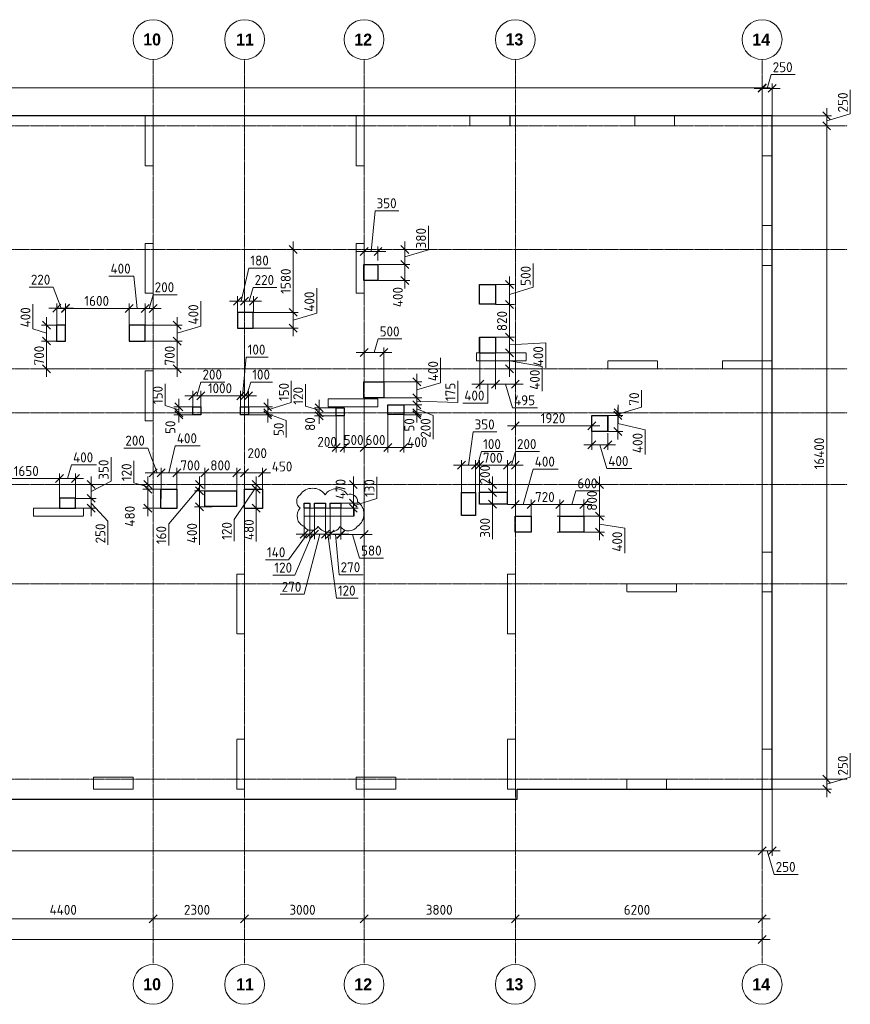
# Model space of a CAD drawing. Header units: millimetres. Extents: x -42044588 to 856694, y -806701 to 941911.
# Tile 1031 of 1056: x -166585 to -145719, y 19748 to 44469. Entities that reach past the tile are written whole.
import ezdxf
from ezdxf.enums import TextEntityAlignment as Align

# ---------------------------------------------------------------- set-up
doc = ezdxf.new("R2010")
doc.units = ezdxf.units.MM
for name, pattern in [('______5', [1100, 800, -100, 100, -100]), ('DASHED', [7, 5, -2, 0]), ('осевая', [50.8, 31.75, -6.35, 6.35, -6.35])]:
    doc.linetypes.add(name, pattern=pattern)
doc.layers.add('0_ANNOT_Dimensions', color=7, linetype='Continuous')
for name, color, linetype, lineweight in [('907Сл Осевые', 1, 'Continuous', 0), ('Оси', 40, '______5', 18), ('Перекрытие ж_бетон', 1, 'Continuous', 30), ('РАЗМЕРЫ', 1, 'Continuous', 9), ('Символы 0.20', 1, 'Continuous', 20), ('СТЕНЫ', 3, 'Continuous', 30)]:
    doc.layers.add(name, color=color, linetype=linetype, lineweight=lineweight)
doc.layers.add('Колонна_ бетон', color=7, linetype='Continuous', lineweight=50, true_color=0xb4b496)
doc.styles.add('GOST-2.304_Type-B', font='GOST_Common.ttf')
doc.styles.add('MtXpl_Century_Gothic_1', font='GOTHICB.TTF')
doc.styles.add('ГОСТ', font='GOST_Common.ttf')

# ---------------------------------------------------------------- blocks, each defined once
blk = doc.blocks.new('ецеуеуке')
at = {"color": 0, "linetype": 'ByBlock'}
for p, q in [((-148034, 42657, -320), (-147834, 42857, -320)), ((-147834, 42845, -320), (-148034, 42645, -320)), ((-147784, 42645, -320), (-147584, 42845, -320)), ((-146213, 41951, -320), (-146413, 42151, -320)), ((-146413, 41901, -320), (-146213, 41701, -320)), ((-146213, 41701, -320), (-146413, 41901, -320)), ((-159613, 38601, -320), (-159813, 38801, -320)), ((-157834, 38749, -320), (-158034, 38549, -320)), ((-157684, 38549, -320), (-157484, 38749, -320)), ((-156809, 38601, -320), (-157009, 38801, -320)), ((-157009, 38421, -320), (-156809, 38221, -320)), ((-156809, 38221, -320), (-157009, 38421, -320)), ((-157009, 38021, -320), (-156809, 37821, -320)), ((-154180, 37721, -320), (-154380, 37921, -320)), ((-161014, 37502, -320), (-161214, 37302, -320)), ((-161034, 37302, -320), (-160834, 37502, -320)), ((-160834, 37502, -320), (-161034, 37302, -320)), ((-160814, 37302, -320), (-160614, 37502, -320)), ((-154180, 37221, -320), (-154380, 37421, -320)), ((-154380, 37421, -320), (-154180, 37221, -320)), ((-165554, 37322, -320), (-165754, 37122, -320)), ((-165534, 37122, -320), (-165334, 37322, -320)), ((-165334, 37320, -320), (-165534, 37120, -320)), ((-163734, 37320, -320), (-163934, 37120, -320)), ((-163934, 37120, -320), (-163734, 37320, -320)), ((-163534, 37120, -320), (-163334, 37320, -320)), ((-163334, 37320, -320), (-163534, 37120, -320)), ((-163334, 37120, -320), (-163134, 37320, -320)), ((-159613, 37021, -320), (-159813, 37221, -320)), ((-159813, 37221, -320), (-159613, 37021, -320)), ((-165808, 36701, -320), (-166008, 36901, -320)), ((-162528, 36699, -320), (-162728, 36899, -320)), ((-159813, 36821, -320), (-159613, 36621, -320)), ((-154180, 36401, -320), (-154380, 36601, -320)), ((-154380, 36601, -320), (-154180, 36401, -320)), ((-166008, 36501, -320), (-165808, 36301, -320)), ((-165808, 36301, -320), (-166008, 36501, -320)), ((-162728, 36499, -320), (-162528, 36299, -320)), ((-162528, 36299, -320), (-162728, 36499, -320)), ((-157834, 36209, -320), (-158034, 36009, -320)), ((-157534, 36009, -320), (-157334, 36209, -320)), ((-154380, 36201, -320), (-154180, 36001, -320)), ((-154180, 36001, -320), (-154380, 36201, -320)), ((-166008, 35801, -320), (-165808, 35601, -320)), ((-162728, 35801, -320), (-162528, 35601, -320)), ((-154380, 35801, -320), (-154180, 35601, -320)), ((-156507, 35276, -320), (-156707, 35476, -320)), ((-154929, 35420, -320), (-155129, 35220, -320)), ((-154729, 35220, -320), (-154529, 35420, -320)), ((-154529, 35420, -320), (-154729, 35220, -320)), ((-154234, 35220, -320), (-154034, 35420, -320)), ((-162134, 35127, -320), (-162334, 34927, -320)), ((-162134, 34927, -320), (-161934, 35127, -320)), ((-161934, 35127, -320), (-162134, 34927, -320)), ((-161134, 34927, -320), (-160934, 35127, -320)), ((-161134, 34927, -320), (-160934, 35127, -320)), ((-160834, 35127, -320), (-161034, 34927, -320)), ((-161034, 34927, -320), (-160834, 35127, -320)), ((-160734, 35127, -320), (-160934, 34927, -320)), ((-156707, 35076, -320), (-156507, 34876, -320)), ((-156507, 34876, -320), (-156707, 35076, -320)), ((-156707, 34901, -320), (-156507, 34701, -320)), ((-156507, 34701, -320), (-156707, 34901, -320)), ((-162486, 34651, -320), (-162686, 34851, -320)), ((-162686, 34701, -320), (-162486, 34501, -320)), ((-162686, 34701, -320), (-162486, 34501, -320)), ((-162486, 34451, -320), (-162686, 34651, -320)), ((-160255, 34651, -320), (-160455, 34851, -320)), ((-160455, 34701, -320), (-160255, 34501, -320)), ((-160455, 34701, -320), (-160255, 34501, -320)), ((-160255, 34451, -320), (-160455, 34651, -320)), ((-159158, 34821, -320), (-158958, 34621, -320)), ((-158958, 34501, -320), (-159158, 34701, -320)), ((-159158, 34701, -320), (-158958, 34501, -320)), ((-158958, 34421, -320), (-159158, 34621, -320)), ((-156707, 34701, -320), (-156507, 34501, -320)), ((-156707, 34701, -320), (-156507, 34501, -320)), ((-156507, 34451, -320), (-156707, 34651, -320)), ((-151456, 34430, -320), (-151656, 34630, -320)), ((-151655, 34701, -320), (-151455, 34501, -320)), ((-151455, 34430, -320), (-151655, 34630, -320)), ((-154034, 34374, -320), (-154234, 34174, -320)), ((-152314, 34174, -320), (-152114, 34374, -320)), ((-151656, 34230, -320), (-151456, 34030, -320)), ((-152114, 33892, -320), (-152314, 33692, -320)), ((-151914, 33692, -320), (-151714, 33892, -320)), ((-158534, 33829, -320), (-158734, 33629, -320)), ((-158534, 33629, -320), (-158334, 33829, -320)), ((-158334, 33829, -320), (-158534, 33629, -320)), ((-158034, 33629, -320), (-157834, 33829, -320)), ((-157834, 33829, -320), (-158034, 33629, -320)), ((-157434, 33629, -320), (-157234, 33829, -320)), ((-157234, 33829, -320), (-157434, 33629, -320)), ((-157034, 33629, -320), (-156834, 33829, -320)), ((-155384, 33382, -320), (-155584, 33182, -320)), ((-155235, 33182, -320), (-155035, 33382, -320)), ((-155234, 33182, -320), (-155034, 33382, -320)), ((-154934, 33382, -320), (-155134, 33182, -320)), ((-154934, 33382, -320), (-155134, 33182, -320)), ((-154234, 33382, -320), (-154434, 33182, -320)), ((-154434, 33182, -320), (-154234, 33382, -320)), ((-154234, 33182, -320), (-154034, 33382, -320)), ((-163134, 33191, -320), (-163334, 32991, -320)), ((-162934, 33191, -320), (-163134, 32991, -320)), ((-163134, 32991, -320), (-162934, 33191, -320)), ((-162734, 32991, -320), (-162534, 33191, -320)), ((-162534, 33191, -320), (-162734, 32991, -320)), ((-162034, 32991, -320), (-161834, 33191, -320)), ((-161834, 33191, -320), (-162034, 32991, -320)), ((-161234, 32991, -320), (-161034, 33191, -320)), ((-161034, 33191, -320), (-161234, 32991, -320)), ((-161034, 32991, -320), (-160834, 33191, -320)), ((-160834, 33191, -320), (-161034, 32991, -320)), ((-160584, 32991, -320), (-160384, 33191, -320)), ((-165684, 32849, -320), (-165484, 33049, -320)), ((-165484, 33049, -320), (-165684, 32849, -320)), ((-165284, 32849, -320), (-165084, 33049, -320)), ((-164690, 32701, -320), (-164890, 32901, -320)), ((-163469, 32901, -320), (-163269, 32701, -320)), ((-161967, 32701, -320), (-162167, 32901, -320)), ((-160741, 32901, -320), (-160541, 32701, -320)), ((-158103, 32701, -320), (-158303, 32901, -320)), ((-154608, 32701, -320), (-154808, 32901, -320)), ((-151920, 32701, -320), (-152120, 32901, -320)), ((-163269, 32581, -320), (-163469, 32781, -320)), ((-163269, 32581, -320), (-163469, 32781, -320)), ((-162167, 32741, -320), (-161967, 32541, -320)), ((-161967, 32541, -320), (-162167, 32741, -320)), ((-160541, 32581, -320), (-160741, 32781, -320)), ((-160541, 32581, -320), (-160741, 32781, -320)), ((-154808, 32701, -320), (-154608, 32501, -320)), ((-154608, 32501, -320), (-154808, 32701, -320)), ((-164890, 32551, -320), (-164690, 32351, -320)), ((-164690, 32351, -320), (-164890, 32551, -320)), ((-158103, 32231, -320), (-158303, 32431, -320)), ((-158303, 32431, -320), (-158103, 32231, -320)), ((-154808, 32401, -320), (-154608, 32201, -320)), ((-154034, 32396, -320), (-154234, 32196, -320)), ((-153834, 32196, -320), (-153634, 32396, -320)), ((-153634, 32396, -320), (-153834, 32196, -320)), ((-153115, 32196, -320), (-152915, 32396, -320)), ((-152915, 32396, -320), (-153115, 32196, -320)), ((-152515, 32196, -320), (-152315, 32396, -320)), ((-164890, 32301, -320), (-164690, 32101, -320)), ((-163469, 32301, -320), (-163269, 32101, -320)), ((-162167, 32341, -320), (-161967, 32141, -320)), ((-160741, 32301, -320), (-160541, 32101, -320)), ((-158303, 32301, -320), (-158103, 32101, -320)), ((-152120, 32101, -320), (-151920, 31901, -320)), ((-151920, 31901, -320), (-152120, 32101, -320)), ((-159337, 31655, 40), (-159537, 31455, 40)), ((-159396, 31455, 40), (-159196, 31655, 40)), ((-159396, 31455, 40), (-159196, 31655, 40)), ((-159076, 31655, 40), (-159276, 31455, 40)), ((-159076, 31655, 40), (-159276, 31455, 40)), ((-159006, 31455, 40), (-158806, 31655, 40)), ((-159006, 31455, 40), (-158806, 31655, 40)), ((-158686, 31655, 40), (-158886, 31455, 40)), ((-158686, 31655, 40), (-158886, 31455, 40)), ((-158616, 31455, 40), (-158416, 31655, 40)), ((-158416, 31645, -320), (-158616, 31445, -320)), ((-158034, 31445, -320), (-157834, 31645, -320)), ((-152120, 31701, -320), (-151920, 31501, -320)), ((-146413, 25501, -320), (-146213, 25301, -320)), ((-146213, 25301, -320), (-146413, 25501, -320)), ((-146413, 25251, -320), (-146213, 25051, -320)), ((-147834, 23703, -320), (-148034, 23503, -320)), ((-148034, 23503, -320), (-147834, 23703, -320)), ((-147784, 23503, -320), (-147584, 23703, -320)), ((-163334, 21795, -320), (-163134, 21995, -320)), ((-163134, 21995, -320), (-163334, 21795, -320)), ((-161034, 21795, -320), (-160834, 21995, -320)), ((-160834, 21995, -320), (-161034, 21795, -320)), ((-158034, 21795, -320), (-157834, 21995, -320)), ((-157834, 21995, -320), (-158034, 21795, -320)), ((-154234, 21795, -320), (-154034, 21995, -320)), ((-154034, 21995, -320), (-154234, 21795, -320)), ((-148034, 21795, -320), (-147834, 21995, -320)), ((-148034, 21278, -320), (-147834, 21478, -320))]:
    blk.add_line(p, q, dxfattribs=at)
at = {"color": 1, "lineweight": 0}
for p, q in [((-162034, 36777, -320), (-162034, 37402, -320)), ((-162628, 36999, -320), (-162628, 36199, -320)), ((-163634, 36799, -320), (-162503, 36799, -320)), ((-162628, 36599, -320), (-162034, 36777, -320)), ((-162628, 36599, -320), (-162628, 35501, -320)), ((-163634, 36399, -320), (-162503, 36399, -320)), ((-163634, 36399, -320), (-162503, 36399, -320)), ((-162628, 35701, -320), (-162753, 35701, -320)), ((-150961, 34744, -320), (-150961, 35167, -320)), ((-151556, 34730, -320), (-151556, 33930, -320)), ((-151555, 34601, -320), (-151555, 34801, -320)), ((-151555, 34566, -320), (-150961, 34744, -320)), ((-154134, 34530, -320), (-154134, 34149, -320)), ((-152214, 34530, -320), (-152214, 34149, -320)), ((-151814, 34601, -320), (-151430, 34601, -320)), ((-151814, 34530, -320), (-151430, 34530, -320)), ((-151814, 34530, -320), (-151431, 34530, -320)), ((-151555, 34530, -320), (-151555, 34601, -320)), ((-151555, 34530, -320), (-151555, 34601, -320)), ((-151555, 34530, -320), (-151555, 34330, -320)), ((-152014, 34274, -320), (-154334, 34274, -320)), ((-152214, 34130, -320), (-152214, 33667, -320)), ((-151814, 34130, -320), (-151431, 34130, -320)), ((-151556, 34330, -320), (-150875, 34175, -320)), ((-150875, 34175, -320), (-150875, 33550, -320)), ((-151814, 34090, -320), (-151814, 33667, -320)), ((-151614, 33792, -320), (-152414, 33792, -320)), ((-152014, 33792, -320), (-151836, 33199, -320)), ((-151836, 33199, -320), (-151211, 33199, -320)), ((-163234, 21895, -320), (-163234, 22020, -320)), ((-163234, 21895, -320), (-163234, 22020, -320)), ((-160934, 21895, -320), (-160934, 22020, -320)), ((-160934, 21895, -320), (-160934, 22020, -320)), ((-157934, 21895, -320), (-157934, 22020, -320)), ((-157934, 21895, -320), (-157934, 22020, -320)), ((-154134, 21895, -320), (-154134, 22020, -320)), ((-154134, 21895, -320), (-154134, 22020, -320)), ((-147934, 21895, -320), (-147934, 22020, -320)), ((-167834, 21895, -320), (-163034, 21895, -320)), ((-163434, 21895, -320), (-160734, 21895, -320)), ((-161134, 21895, -320), (-157734, 21895, -320)), ((-158134, 21895, -320), (-153934, 21895, -320)), ((-154334, 21895, -320), (-147734, 21895, -320)), ((-194934, 21378, -320), (-147734, 21378, -320)), ((-147934, 21264, -320), (-147934, 21503, -320))]:
    blk.add_line(p, q, dxfattribs=at)
for p, q in [((-148021, 25402, -320), (-147880, 25402, -320)), ((-147936, 25437, -320), (-147936, 25310, -320)), ((-147726, 25151, -320), (-147684, 25151, -320)), ((-147684, 25151, -320), (-147684, 25163, -320))]:
    blk.add_line(p, q)
at = {"color": 0, "linetype": 'ByBlock', "lineweight": -2}
for centre in [(-163235, 43969, -320), (-160935, 43969, -320), (-157935, 43969, -320), (-154135, 43969, -320), (-147935, 43969, -320), (-163235, 20248, -320), (-160935, 20248, -320), (-157935, 20248, -320), (-154135, 20248, -320), (-147935, 20248, -320)]:
    blk.add_circle(centre, 500, dxfattribs=at)
at = {"layer": '0_ANNOT_Dimensions', "color": 1, "lineweight": 0}
for p, q in [((-147684, 25281, -320), (-147684, 23478, -320)), ((-147934, 25151, -320), (-147934, 23478, -320)), ((-147934, 25151, -320), (-147934, 23478, -320)), ((-147734, 23603, -320), (-194934, 23603, -320)), ((-147484, 23603, -320), (-148134, 23603, -320)), ((-147809, 23603, -320), (-147631, 23010, -320)), ((-147631, 23010, -320), (-147031, 23010, -320))]:
    blk.add_line(p, q, dxfattribs=at)
at = {"layer": '907Сл Осевые', "color": 4, "lineweight": 30}
for p, q in [((-152216, 34532, -320), (-151816, 34532, -320)), ((-152216, 34132, -320), (-152216, 34532, -320)), ((-151816, 34532, -320), (-151816, 34132, -320)), ((-151816, 34132, -320), (-152216, 34132, -320))]:
    blk.add_line(p, q, dxfattribs=at)
at = {"layer": '907Сл Осевые', "color": 4}
for p, q in [((-152214, 34531, -320), (-151814, 34531, -320)), ((-152214, 34131, -320), (-152214, 34531, -320)), ((-151814, 34531, -320), (-151814, 34131, -320)), ((-151814, 34131, -320), (-152214, 34131, -320))]:
    blk.add_line(p, q, dxfattribs=at)
at = {"layer": '907Сл Осевые', "color": 240, "true_color": 0xed1f24}
for centre, radius, start, end in [((-159226, 32324, -320), 381, 35, 145), ((-158631, 32345, -320), 345, 35, 145), ((-159421, 32375, -320), 205, 125, 235), ((-158284, 32366, -320), 188, 0.1325, 110.1325), ((-159325, 32009, -320), 291, 137.1051, 247.1051), ((-158312, 32059, -320), 376, 305, 55), ((-159261, 31864, -320), 216, 215, 325), ((-158808, 31934, -320), 337, 215, 325), ((-158317, 31898, -320), 266, 216.2887, 326.2887)]:
    blk.add_arc(centre, radius, start, end, dxfattribs=at)
at = {"layer": 'Колонна_ бетон', "color": 252, "linetype": 'DASHED', "lineweight": 0, "ltscale": 0.5, "true_color": 0x939598, "transparency": 33554687}
for p, q in [((-163434, 42051, -160), (-163234, 42051, -160)), ((-163434, 40801, -160), (-163434, 42051, -160)), ((-163234, 42051, -160), (-163234, 40801, -160)), ((-158134, 42051, -160), (-157934, 42051, -160)), ((-158134, 40801, -160), (-158134, 42051, -160)), ((-157934, 42051, -160), (-157934, 40801, -160)), ((-155274, 42051, 40), (-154274, 42051, 40)), ((-155274, 41801, 40), (-155274, 42051, 40)), ((-155274, 42051, -160), (-154264, 42051, -160)), ((-155274, 41801, -160), (-155274, 42051, -160)), ((-154274, 42051, 40), (-154274, 41801, 40)), ((-154264, 42051, -160), (-154264, 41801, -160)), ((-151134, 42052, 40), (-150135, 42052, 40)), ((-151134, 41801, 40), (-151134, 42052, 40)), ((-150135, 42052, 40), (-150135, 41801, 40)), ((-147934, 42051, -160), (-147684, 42051, -160)), ((-147934, 41051, -160), (-147934, 42051, -160)), ((-147684, 42051, 200), (-147684, 42051, 200)), ((-147684, 42051, -160), (-147684, 41051, -160)), ((-154274, 41801, 40), (-155274, 41801, 40)), ((-154264, 41801, -160), (-155274, 41801, -160)), ((-150135, 41801, 40), (-151134, 41801, 40)), ((-147934, 41801, 200), (-147934, 41801, 200)), ((-147684, 41051, -160), (-147934, 41051, -160)), ((-163234, 40801, -160), (-163434, 40801, -160)), ((-157934, 40801, -160), (-158134, 40801, -160)), ((-147934, 39301, 40), (-147684, 39301, 40)), ((-147934, 38301, 40), (-147934, 39301, 40)), ((-147934, 39301, -160), (-147684, 39301, -160)), ((-147934, 38301, -160), (-147934, 39301, -160)), ((-147684, 39301, 40), (-147684, 38301, 40)), ((-147684, 39301, -160), (-147684, 38301, -160)), ((-163234, 38851, 200), (-163434, 38851, 200)), ((-163434, 38851, 200), (-163434, 38851, 200)), ((-163434, 37601, 200), (-163434, 38851, 200)), ((-163234, 38851, 200), (-163234, 38851, 200)), ((-163234, 38851, 200), (-163234, 37601, 200)), ((-158134, 38851, 200), (-158134, 38851, 200)), ((-158134, 38851, 200), (-157934, 38851, 200)), ((-158134, 38851, 200), (-158134, 37601, 200)), ((-157934, 38851, 200), (-157934, 38851, 200)), ((-157934, 37601, 200), (-157934, 38851, 200)), ((-147684, 38301, 40), (-147934, 38301, 40)), ((-147684, 38301, -160), (-147934, 38301, -160)), ((-163434, 37601, 200), (-163234, 37601, 200)), ((-163434, 37601, 200), (-163434, 37601, 200)), ((-163234, 37601, 200), (-163234, 37601, 200)), ((-157934, 37601, 200), (-158134, 37601, 200)), ((-158134, 37601, 200), (-158134, 37601, 200)), ((-157934, 37601, 200), (-157934, 37601, 200)), ((-155109, 36101, 200), (-155109, 35901, 200)), ((-153859, 36101, 200), (-155109, 36101, 200)), ((-155109, 36101, 200), (-155109, 36101, 200)), ((-153859, 36101, 200), (-153859, 36101, 200)), ((-153859, 35901, 200), (-153859, 36101, 200)), ((-155109, 35901, 200), (-155109, 35901, 200)), ((-153859, 35901, 200), (-155109, 35901, 200)), ((-153859, 35901, 200), (-153859, 35901, 200)), ((-151814, 35901, 200), (-151814, 35701, 200)), ((-151814, 35901, 200), (-151814, 35901, 200)), ((-150564, 35901, 200), (-151814, 35901, 200)), ((-150564, 35901, 200), (-150564, 35701, 200)), ((-150564, 35901, 200), (-150564, 35901, 200)), ((-147684, 35901, -160), (-148934, 35901, -160)), ((-148934, 35901, -160), (-148934, 35701, -160)), ((-147684, 35701, -160), (-147684, 35901, -160)), ((-163434, 35651, 200), (-163434, 35651, 200)), ((-163234, 35651, 200), (-163434, 35651, 200)), ((-163434, 34401, 200), (-163434, 35651, 200)), ((-163234, 35651, 200), (-163234, 35651, 200)), ((-163234, 35651, 200), (-163234, 34401, 200)), ((-151814, 35701, 200), (-151814, 35701, 200)), ((-151814, 35701, 200), (-150564, 35701, 200)), ((-150564, 35701, 200), (-150564, 35701, 200)), ((-148934, 35701, -160), (-147684, 35701, -160)), ((-158834, 34751, 200), (-158834, 34951, 200)), ((-158834, 34951, 200), (-158834, 34951, 200)), ((-157584, 34951, 200), (-158834, 34951, 200)), ((-157584, 34951, 200), (-157584, 34951, 200)), ((-157584, 34951, 200), (-157584, 34751, 200)), ((-158834, 34751, 200), (-158834, 34751, 200)), ((-157584, 34751, 200), (-158834, 34751, 200)), ((-157584, 34751, 200), (-157584, 34751, 200)), ((-163434, 34401, 200), (-163434, 34401, 200)), ((-163234, 34401, 200), (-163434, 34401, 200)), ((-163234, 34401, 200), (-163234, 34401, 200)), ((-166235, 32201, 200), (-166235, 32001, 200)), ((-166235, 32201, 200), (-166235, 32201, 200)), ((-166235, 32201, 200), (-164985, 32201, 200)), ((-164985, 32201, 200), (-164985, 32001, 200)), ((-164985, 32201, 200), (-164985, 32201, 200)), ((-159435, 32201, 200), (-159435, 32201, 200)), ((-158185, 32201, 200), (-159435, 32201, 200)), ((-159435, 32201, 200), (-159435, 32001, 200)), ((-158185, 32201, 200), (-158185, 32201, 200)), ((-158185, 32001, 200), (-158185, 32201, 200)), ((-166235, 32001, 200), (-166235, 32001, 200)), ((-166235, 32001, 200), (-164985, 32001, 200)), ((-164985, 32001, 200), (-164985, 32001, 200)), ((-159435, 32001, 200), (-159435, 32001, 200)), ((-159435, 32001, 200), (-158185, 32001, 200)), ((-158185, 32001, 200), (-158185, 32001, 200)), ((-147934, 31101, -160), (-147684, 31101, -160)), ((-147934, 30101, -160), (-147934, 31101, -160)), ((-147684, 31101, -160), (-147684, 30101, -160)), ((-161134, 30551, 200), (-161134, 30551, 200)), ((-161134, 30551, 200), (-160934, 30551, 200)), ((-161134, 29051, 200), (-161134, 30551, 200)), ((-160934, 30551, 200), (-160934, 30551, 200)), ((-160934, 29051, 200), (-160934, 30551, 200)), ((-154134, 30551, 200), (-154334, 30551, 200)), ((-154334, 30551, 200), (-154334, 30551, 200)), ((-154334, 29051, 200), (-154334, 30551, 200)), ((-154134, 30551, 200), (-154134, 30551, 200)), ((-154134, 30551, 200), (-154134, 29051, 200)), ((-151334, 30101, 200), (-151334, 30301, 200)), ((-151334, 30301, 200), (-151334, 30301, 200)), ((-151334, 30301, 200), (-150084, 30301, 200)), ((-150084, 30301, 200), (-150084, 30101, 200)), ((-150084, 30301, 200), (-150084, 30301, 200)), ((-151334, 30101, 200), (-151334, 30101, 200)), ((-150084, 30101, 200), (-151334, 30101, 200)), ((-150084, 30101, 200), (-150084, 30101, 200)), ((-147684, 30101, -160), (-147934, 30101, -160)), ((-160934, 29051, 200), (-161134, 29051, 200)), ((-161134, 29051, 200), (-161134, 29051, 200)), ((-160934, 29051, 200), (-160934, 29051, 200)), ((-154334, 29051, 200), (-154134, 29051, 200)), ((-154334, 29051, 200), (-154334, 29051, 200)), ((-154134, 29051, 200), (-154134, 29051, 200)), ((-161134, 25151, 200), (-161134, 26401, 200)), ((-161134, 26401, 200), (-160934, 26401, 200)), ((-160934, 25151, 200), (-160934, 26401, 200)), ((-154334, 26401, -160), (-154134, 26401, -160)), ((-154334, 25151, -160), (-154334, 26401, -160)), ((-154134, 26401, -160), (-154134, 25151, -160)), ((-147934, 26151, 40), (-147684, 26151, 40)), ((-147934, 25151, 40), (-147934, 26151, 40)), ((-147684, 26151, 40), (-147684, 25151, 40)), ((-164734, 25451, 200), (-163734, 25451, 200)), ((-164734, 25151, 200), (-164734, 25451, 200)), ((-163734, 25151, 200), (-163734, 25451, 200)), ((-157134, 25451, 200), (-158134, 25451, 200)), ((-158134, 25451, 200), (-158134, 25151, 200)), ((-157134, 25151, 200), (-157134, 25451, 200)), ((-151334, 25401, 40), (-150334, 25401, 40)), ((-151334, 25151, 40), (-151334, 25401, 40)), ((-150334, 25401, 40), (-150334, 25151, 40)), ((-147934, 25401, 200), (-147934, 25401, 200)), ((-164734, 25151, 200), (-163734, 25151, 200)), ((-161134, 25151, 200), (-160934, 25151, 200)), ((-157134, 25151, 200), (-158134, 25151, 200)), ((-154134, 25151, -160), (-154334, 25151, -160)), ((-150334, 25151, 40), (-151334, 25151, 40)), ((-147684, 25151, 40), (-147934, 25151, 40)), ((-147684, 25151, 200), (-147684, 25151, 200))]:
    blk.add_line(p, q, dxfattribs=at)
at = {"layer": 'Оси', "color": 16, "linetype": 'осевая', "lineweight": 0, "ltscale": 0.25, "transparency": 33554687}
for p, q in [((-163234, 43469, -320), (-163234, 20777, -320)), ((-160934, 43469, -320), (-160934, 20777, -320)), ((-157934, 43469, -320), (-157934, 20777, -320)), ((-154134, 43469, -320), (-154134, 20777, -320)), ((-147934, 43469, -320), (-147934, 20777, -320)), ((-199180, 41801, -320), (-145798, 41801, -320)), ((-199180, 38701, -320), (-145798, 38701, -320)), ((-199180, 35701, -320), (-145798, 35701, -320)), ((-199180, 34601, -320), (-145798, 34601, -320)), ((-199180, 32801, -320), (-145798, 32801, -320)), ((-199180, 30301, -320), (-145798, 30301, -320)), ((-199180, 25401, -320), (-145798, 25401, -320))]:
    blk.add_line(p, q, dxfattribs=at)
at = {"layer": 'Перекрытие ж_бетон'}
for p, q in [((-147684, 42051), (-195184, 42051)), ((-147684, 25151), (-147684, 42051)), ((-154084, 24901), (-154084, 25151)), ((-154084, 25151), (-147684, 25151)), ((-190884, 24901), (-154084, 24901))]:
    blk.add_line(p, q, dxfattribs=at)
at = {"layer": 'Перекрытие ж_бетон', "color": 4, "lineweight": 30}
for p, q in [((-157936, 37920, -320), (-157936, 38320, -320)), ((-157936, 38320, -320), (-157586, 38320, -320)), ((-157586, 38320, -320), (-157586, 37920, -320)), ((-157586, 37920, -320), (-157936, 37920, -320)), ((-155032, 37822, -320), (-154632, 37822, -320)), ((-155032, 37322, -320), (-155032, 37822, -320)), ((-154632, 37822, -320), (-154632, 37322, -320)), ((-161116, 37120, -320), (-161116, 36720, -320)), ((-160716, 37120, -320), (-161116, 37120, -320)), ((-160716, 36720, -320), (-160716, 37120, -320)), ((-154632, 37322, -320), (-155032, 37322, -320)), ((-165436, 36800, -320), (-165656, 36800, -320)), ((-165656, 36800, -320), (-165656, 36400, -320)), ((-165436, 36400, -320), (-165436, 36800, -320)), ((-163836, 36800, -320), (-163836, 36400, -320)), ((-163436, 36800, -320), (-163836, 36800, -320)), ((-163436, 36400, -320), (-163436, 36800, -320)), ((-161116, 36720, -320), (-160716, 36720, -320)), ((-165656, 36400, -320), (-165436, 36400, -320)), ((-163836, 36400, -320), (-163436, 36400, -320)), ((-155031, 36500, 4180), (-154632, 36500, 4180)), ((-155031, 36100, 4180), (-155031, 36500, 4180)), ((-154632, 36500, 4180), (-154632, 36100, 4180)), ((-154632, 36100, 4180), (-155031, 36100, 4180)), ((-157936, 34977, -320), (-157936, 35377, -320)), ((-157936, 35377, -320), (-157436, 35377, -320)), ((-157436, 35377, -320), (-157436, 34977, -320)), ((-157436, 34977, -320), (-157936, 34977, -320)), ((-157336, 34552, -320), (-157336, 34802, -320)), ((-157336, 34802, -320), (-156936, 34802, -320)), ((-156936, 34802, -320), (-156936, 34552, -320)), ((-156936, 34552, -320), (-157336, 34552, -320)), ((-163036, 32680, -320), (-162636, 32680, -320)), ((-163036, 32200, -320), (-163036, 32680, -320)), ((-162636, 32680, -320), (-162636, 32200, -320)), ((-161936, 32242, -320), (-161936, 32642, -320)), ((-161936, 32642, -320), (-161136, 32642, -320)), ((-161136, 32642, -320), (-161136, 32242, -320)), ((-160936, 32680, -320), (-160486, 32680, -320)), ((-160936, 32200, -320), (-160936, 32680, -320)), ((-160486, 32680, -320), (-160486, 32200, -320)), ((-165186, 32452, -320), (-165586, 32452, -320)), ((-165586, 32452, -320), (-165586, 32202, -320)), ((-165186, 32202, -320), (-165186, 32452, -320)), ((-155486, 32020, -320), (-155486, 32600, -320)), ((-155486, 32600, -320), (-155136, 32600, -320)), ((-155136, 32600, -320), (-155136, 32020, -320)), ((-155035, 32302, -320), (-155035, 32602, -320)), ((-155035, 32602, -320), (-154336, 32602, -320)), ((-154336, 32602, -320), (-154336, 32302, -320)), ((-165586, 32202, -320), (-165186, 32202, -320)), ((-162636, 32200, -320), (-163036, 32200, -320)), ((-161136, 32242, -320), (-161936, 32242, -320)), ((-160486, 32200, -320), (-160936, 32200, -320)), ((-159437, 32332, 40), (-159297, 32332, 40)), ((-159437, 32202, 40), (-159437, 32332, 40)), ((-159297, 32202, 40), (-159437, 32202, 40)), ((-159297, 32332, 40), (-159297, 32202, 40)), ((-159176, 32332, 40), (-158906, 32332, 40)), ((-159176, 32202, 40), (-159176, 32332, 40)), ((-158906, 32202, 40), (-159176, 32202, 40)), ((-158906, 32332, 40), (-158906, 32202, 40)), ((-158786, 32332, 40), (-158516, 32332, 40)), ((-158786, 32202, 40), (-158786, 32332, 40)), ((-158516, 32202, 40), (-158786, 32202, 40)), ((-158516, 32332, 40), (-158516, 32202, 40)), ((-154336, 32302, -320), (-155035, 32302, -320)), ((-155136, 32020, -320), (-155486, 32020, -320)), ((-154136, 31600, -320), (-154136, 32000, -320)), ((-154136, 32000, -320), (-153736, 32000, -320)), ((-153736, 32000, -320), (-153736, 31600, -320)), ((-153015, 31602, -320), (-153015, 32002, -320)), ((-153015, 32002, -320), (-152415, 32002, -320)), ((-152415, 32002, -320), (-152415, 31602, -320)), ((-153736, 31600, -320), (-154136, 31600, -320)), ((-152415, 31602, -320), (-153015, 31602, -320))]:
    blk.add_line(p, q, dxfattribs=at)
at = {"layer": 'Перекрытие ж_бетон', "color": 4, "lineweight": 30, "ltscale": 100}
for p, q in [((-162236, 34550, -320), (-162236, 34750, -320)), ((-162236, 34750, -320), (-162036, 34750, -320)), ((-162036, 34750, -320), (-162036, 34550, -320)), ((-161036, 34550, 4180), (-161036, 34750, 4180)), ((-161036, 34750, 4180), (-160836, 34750, 4180)), ((-160836, 34750, 4180), (-160836, 34550, 4180)), ((-158636, 34520, -320), (-158636, 34720, -320)), ((-158636, 34720, -320), (-158436, 34720, -320)), ((-158436, 34720, -320), (-158436, 34520, -320)), ((-162036, 34550, -320), (-162236, 34550, -320)), ((-160836, 34550, 4180), (-161036, 34550, 4180)), ((-158436, 34520, -320), (-158636, 34520, -320))]:
    blk.add_line(p, q, dxfattribs=at)
at = {"layer": 'РАЗМЕРЫ', "color": 1, "lineweight": 0}
for p, q in [((-147809, 42745, -320), (-147706, 43089, -320)), ((-147706, 43089, -320), (-147106, 43089, -320)), ((-147934, 25151, -320), (-147934, 42882, -320)), ((-147934, 25151, -320), (-147934, 42870, -320)), ((-147684, 42051, -320), (-147684, 42870, -320)), ((-194934, 42757, -320), (-147734, 42757, -320)), ((-148134, 42745, -320), (-147484, 42745, -320)), ((-145719, 42104, -320), (-145719, 42704, -320)), ((-147729, 42051, -320), (-146188, 42051, -320)), ((-146313, 42251, -320), (-146313, 41601, -320)), ((-146313, 41926, -320), (-145719, 42104, -320)), ((-147684, 41801, -320), (-146188, 41801, -320)), ((-147000, 41801, -320), (-146188, 41801, -320)), ((-146313, 42001, -320), (-146313, 25201, -320)), ((-157759, 38649, -320), (-157659, 39672, -320)), ((-157659, 39672, -320), (-157059, 39672, -320)), ((-156315, 38689, -320), (-156315, 39289, -320)), ((-159713, 36921, -320), (-159713, 38901, -320)), ((-156909, 38901, -320), (-156909, 38121, -320)), ((-159728, 38701, -320), (-159588, 38701, -320)), ((-158134, 38649, -320), (-157384, 38649, -320)), ((-157934, 38421, -320), (-157934, 38774, -320)), ((-157584, 38421, -320), (-157584, 38774, -320)), ((-157136, 38701, -320), (-156784, 38701, -320)), ((-156909, 38511, -320), (-156315, 38689, -320)), ((-157571, 38321, -320), (-156784, 38321, -320)), ((-157336, 38321, -320), (-156784, 38321, -320)), ((-156909, 38521, -320), (-156909, 37721, -320)), ((-153686, 37749, -320), (-153686, 38349, -320)), ((-161024, 37402, -320), (-160826, 38234, -320)), ((-160826, 38234, -320), (-160276, 38234, -320)), ((-163716, 38032, -320), (-164341, 38032, -320)), ((-163634, 37220, -320), (-163716, 38032, -320)), ((-157571, 37921, -320), (-156784, 37921, -320)), ((-154280, 37121, -320), (-154280, 38021, -320)), ((-165743, 37753, -320), (-166343, 37753, -320)), ((-165544, 37222, -320), (-165743, 37753, -320)), ((-160824, 37402, -320), (-160721, 37746, -320)), ((-160721, 37746, -320), (-160121, 37746, -320)), ((-159119, 37099, -320), (-159119, 37724, -320)), ((-154630, 37821, -320), (-154155, 37821, -320)), ((-154280, 37571, -320), (-153686, 37749, -320)), ((-166251, 36704, -320), (-166251, 37329, -320)), ((-165654, 36601, -320), (-165654, 37347, -320)), ((-165434, 36601, -320), (-165434, 37347, -320)), ((-165434, 36927, -320), (-165434, 37345, -320)), ((-163834, 36801, -320), (-163834, 37345, -320)), ((-163834, 36801, -320), (-163834, 37345, -320)), ((-163434, 36801, -320), (-163434, 37345, -320)), ((-163434, 36801, -320), (-163434, 37345, -320)), ((-163334, 37220, -320), (-163231, 37564, -320)), ((-163234, 37009, -320), (-163234, 37345, -320)), ((-163231, 37564, -320), (-162631, 37564, -320)), ((-160734, 37402, -320), (-161314, 37402, -320)), ((-161134, 37402, -320), (-160514, 37402, -320)), ((-161114, 37070, -320), (-161114, 37527, -320)), ((-160934, 36921, -320), (-160934, 37527, -320)), ((-160934, 36921, -320), (-160934, 37527, -320)), ((-160714, 37121, -320), (-160714, 37527, -320)), ((-154280, 36301, -320), (-154280, 37521, -320)), ((-165234, 37222, -320), (-165854, 37222, -320)), ((-163634, 37220, -320), (-165634, 37220, -320)), ((-163234, 37220, -320), (-164034, 37220, -320)), ((-163634, 37220, -320), (-163034, 37220, -320)), ((-161004, 37121, -320), (-159588, 37121, -320)), ((-161004, 37121, -320), (-159588, 37121, -320)), ((-159713, 36521, -320), (-159713, 37321, -320)), ((-159713, 36921, -320), (-159119, 37099, -320)), ((-154630, 37321, -320), (-154155, 37321, -320)), ((-154475, 37321, -320), (-154155, 37321, -320)), ((-165908, 37001, -320), (-165908, 36201, -320)), ((-165908, 36601, -320), (-166251, 36704, -320)), ((-165654, 36801, -320), (-166033, 36801, -320)), ((-165908, 36601, -320), (-165908, 35501, -320)), ((-161004, 36721, -320), (-159588, 36721, -320)), ((-154280, 36701, -320), (-154280, 35901, -320)), ((-165654, 36401, -320), (-166033, 36401, -320)), ((-165654, 36401, -320), (-166033, 36401, -320)), ((-157684, 36109, -320), (-157581, 36453, -320)), ((-157581, 36453, -320), (-156981, 36453, -320)), ((-155029, 36486, -320), (-155029, 35195, -320)), ((-154695, 36501, -320), (-154155, 36501, -320)), ((-154695, 36501, -320), (-154155, 36501, -320)), ((-154629, 36434, -320), (-154629, 35195, -320)), ((-154629, 36434, -320), (-154629, 35195, -320)), ((-154280, 36301, -320), (-153371, 36354, -320)), ((-154134, 36421, -320), (-154134, 35195, -320)), ((-153371, 36354, -320), (-153371, 35729, -320)), ((-158134, 36109, -320), (-157234, 36109, -320)), ((-157934, 35492, -320), (-157934, 36234, -320)), ((-157434, 35376, -320), (-157434, 36234, -320)), ((-154631, 36101, -320), (-154155, 36101, -320)), ((-154631, 36101, -320), (-154155, 36101, -320)), ((-154280, 36301, -320), (-154280, 35501, -320)), ((-160984, 35027, -320), (-160895, 35998, -320)), ((-160895, 35998, -320), (-160345, 35998, -320)), ((-156013, 35354, -320), (-156013, 35979, -320)), ((-154280, 35901, -320), (-153457, 35764, -320)), ((-165554, 35701, -320), (-166033, 35701, -320)), ((-154380, 35701, -320), (-154155, 35701, -320)), ((-153457, 35764, -320), (-153457, 35139, -320)), ((-162134, 35027, -320), (-162031, 35371, -320)), ((-162031, 35371, -320), (-161431, 35371, -320)), ((-160884, 35027, -320), (-160781, 35371, -320)), ((-160781, 35371, -320), (-160231, 35371, -320)), ((-159761, 34854, -320), (-159761, 35404, -320)), ((-157434, 35376, -320), (-156482, 35376, -320)), ((-156607, 35576, -320), (-156607, 34776, -320)), ((-156607, 35176, -320), (-156013, 35354, -320)), ((-155578, 34855, -320), (-155578, 35405, -320)), ((-162929, 34779, -320), (-162929, 35329, -320)), ((-162234, 34674, -320), (-162234, 35152, -320)), ((-162034, 34674, -320), (-162034, 35152, -320)), ((-162034, 34674, -320), (-162034, 35152, -320)), ((-161034, 34697, -320), (-161034, 35152, -320)), ((-161034, 34872, -320), (-161034, 35152, -320)), ((-160934, 34751, -320), (-160934, 35152, -320)), ((-160934, 34751, -320), (-160934, 35152, -320)), ((-160834, 34751, -320), (-160834, 35152, -320)), ((-159402, 34764, -320), (-159402, 35314, -320)), ((-156607, 35176, -320), (-156607, 34601, -320)), ((-155229, 35320, -320), (-154429, 35320, -320)), ((-154829, 35320, -320), (-154829, 34844, -320)), ((-154829, 35320, -320), (-153934, 35320, -320)), ((-154382, 35320, -320), (-154204, 34726, -320)), ((-162586, 34951, -320), (-162586, 34401, -320)), ((-161834, 35027, -320), (-162434, 35027, -320)), ((-162234, 35027, -320), (-160834, 35027, -320)), ((-161034, 35027, -320), (-161234, 35027, -320)), ((-160934, 35027, -320), (-161134, 35027, -320)), ((-161034, 35027, -320), (-160934, 35027, -320)), ((-161034, 35027, -320), (-160934, 35027, -320)), ((-160934, 35027, -320), (-160734, 35027, -320)), ((-160934, 35027, -320), (-160834, 35027, -320)), ((-160934, 35027, -320), (-160834, 35027, -320)), ((-160834, 35027, -320), (-160634, 35027, -320)), ((-160355, 34951, -320), (-160355, 34401, -320)), ((-159058, 34721, -320), (-159058, 34921, -320)), ((-157454, 34976, -320), (-156482, 34976, -320)), ((-156736, 34976, -320), (-156482, 34976, -320)), ((-156607, 35001, -320), (-156607, 34401, -320)), ((-156607, 34889, -320), (-155578, 34855, -320)), ((-162586, 34676, -320), (-162929, 34779, -320)), ((-162175, 34751, -320), (-162711, 34751, -320)), ((-162586, 34601, -320), (-162586, 34801, -320)), ((-160890, 34751, -320), (-160230, 34751, -320)), ((-160355, 34676, -320), (-159761, 34854, -320)), ((-160355, 34601, -320), (-160355, 34801, -320)), ((-159058, 34661, -320), (-159402, 34764, -320)), ((-158479, 34721, -320), (-159183, 34721, -320)), ((-159058, 34601, -320), (-159058, 34801, -320)), ((-159058, 34721, -320), (-159058, 34601, -320)), ((-159058, 34721, -320), (-159058, 34601, -320)), ((-158634, 34693, -320), (-158634, 33604, -320)), ((-158434, 34676, -320), (-158434, 33604, -320)), ((-158434, 34676, -320), (-158434, 33604, -320)), ((-156934, 34801, -320), (-156482, 34801, -320)), ((-156934, 34801, -320), (-156482, 34801, -320)), ((-156607, 34601, -320), (-156607, 34801, -320)), ((-156607, 34701, -320), (-156201, 34535, -320)), ((-154829, 34844, -320), (-155454, 34844, -320)), ((-154204, 34726, -320), (-153579, 34726, -320)), ((-162175, 34601, -320), (-162711, 34601, -320)), ((-162175, 34601, -320), (-162711, 34601, -320)), ((-162234, 34551, -320), (-162711, 34551, -320)), ((-162586, 34601, -320), (-162586, 34551, -320)), ((-162586, 34551, -320), (-162586, 34351, -320)), ((-160834, 34551, -320), (-160230, 34551, -320)), ((-160787, 34601, -320), (-160230, 34601, -320)), ((-160787, 34601, -320), (-160230, 34601, -320)), ((-160355, 34601, -320), (-160355, 34551, -320)), ((-160355, 34601, -320), (-160355, 34551, -320)), ((-160355, 34576, -320), (-159888, 34403, -320)), ((-160355, 34551, -320), (-160355, 34351, -320)), ((-159888, 34403, -320), (-159888, 33978, -320)), ((-158653, 34601, -320), (-159183, 34601, -320)), ((-158653, 34601, -320), (-159183, 34601, -320)), ((-158634, 34521, -320), (-159183, 34521, -320)), ((-159058, 34601, -320), (-159058, 34401, -320)), ((-159058, 34601, -320), (-159058, 34521, -320)), ((-159058, 34521, -320), (-159058, 34321, -320)), ((-157334, 34551, -320), (-157334, 33604, -320)), ((-157334, 34393, -320), (-157334, 33604, -320)), ((-156934, 34601, -320), (-156482, 34601, -320)), ((-156934, 34551, -320), (-156482, 34551, -320)), ((-156934, 34551, -320), (-156934, 33604, -320)), ((-156822, 34601, -320), (-156482, 34601, -320)), ((-156607, 34601, -320), (-156607, 34551, -320)), ((-156607, 34551, -320), (-156607, 34351, -320)), ((-156201, 34535, -320), (-156201, 33935, -320)), ((-157934, 34284, -320), (-157934, 33604, -320)), ((-155310, 33282, -320), (-155196, 34119, -320)), ((-155196, 34119, -320), (-154596, 34119, -320)), ((-157934, 34051, -320), (-157934, 33604, -320)), ((-163367, 33713, -320), (-163967, 33713, -320)), ((-163134, 33091, -320), (-163367, 33713, -320)), ((-162834, 33091, -320), (-162675, 33771, -320)), ((-162675, 33771, -320), (-162050, 33771, -320)), ((-158834, 33729, -320), (-158234, 33729, -320)), ((-158634, 33729, -320), (-157734, 33729, -320)), ((-158134, 33729, -320), (-157134, 33729, -320)), ((-157534, 33729, -320), (-156734, 33729, -320)), ((-155084, 33282, -320), (-154981, 33625, -320)), ((-154981, 33625, -320), (-154431, 33625, -320)), ((-154234, 33282, -320), (-154131, 33625, -320)), ((-154131, 33625, -320), (-153531, 33625, -320)), ((-164290, 32881, -320), (-164290, 33481, -320)), ((-163713, 32844, -320), (-163713, 33394, -320)), ((-155484, 32601, -320), (-155484, 33407, -320)), ((-155135, 32561, -320), (-155135, 33407, -320)), ((-155134, 32601, -320), (-155134, 33407, -320)), ((-155034, 32601, -320), (-155034, 33407, -320)), ((-155034, 32601, -320), (-155034, 33407, -320)), ((-154334, 32601, -320), (-154334, 33407, -320)), ((-154334, 32931, -320), (-154334, 33407, -320)), ((-154134, 32723, -320), (-154134, 33407, -320)), ((-165384, 32949, -320), (-165281, 33292, -320)), ((-165281, 33292, -320), (-164656, 33292, -320)), ((-163234, 32945, -320), (-163234, 33216, -320)), ((-163034, 32435, -320), (-163034, 33216, -320)), ((-163034, 32435, -320), (-163034, 33216, -320)), ((-162634, 32441, -320), (-162634, 33216, -320)), ((-162634, 32441, -320), (-162634, 33216, -320)), ((-161934, 32745, -320), (-161934, 33216, -320)), ((-161934, 32677, -320), (-161934, 33216, -320)), ((-161134, 32641, -320), (-161134, 33216, -320)), ((-161134, 32641, -320), (-161134, 33216, -320)), ((-160934, 32681, -320), (-160934, 33216, -320)), ((-160934, 32681, -320), (-160934, 33216, -320)), ((-160484, 32681, -320), (-160484, 33216, -320)), ((-154935, 33282, -320), (-155684, 33282, -320)), ((-155134, 33282, -320), (-155334, 33282, -320)), ((-154134, 33282, -320), (-155234, 33282, -320)), ((-155034, 33282, -320), (-155134, 33282, -320)), ((-155034, 33282, -320), (-155134, 33282, -320)), ((-155034, 33282, -320), (-154834, 33282, -320)), ((-153934, 33282, -320), (-154534, 33282, -320)), ((-153934, 32296, -320), (-153684, 33186, -320)), ((-153684, 33186, -320), (-153059, 33186, -320)), ((-167434, 32949, -320), (-165384, 32949, -320)), ((-165784, 32949, -320), (-164984, 32949, -320)), ((-165584, 32451, -320), (-165584, 33074, -320)), ((-165584, 32451, -320), (-165584, 33074, -320)), ((-165184, 32451, -320), (-165184, 33074, -320)), ((-164790, 33001, -320), (-164790, 32251, -320)), ((-164790, 32626, -320), (-164290, 32881, -320)), ((-162834, 33091, -320), (-163434, 33091, -320)), ((-163369, 32801, -320), (-163369, 33001, -320)), ((-163369, 32881, -320), (-163369, 32001, -320)), ((-163234, 33091, -320), (-162434, 33091, -320)), ((-162834, 33091, -320), (-161734, 33091, -320)), ((-162134, 33091, -320), (-160934, 33091, -320)), ((-162067, 33001, -320), (-162067, 32441, -320)), ((-161334, 33091, -320), (-160734, 33091, -320)), ((-161134, 33091, -320), (-160284, 33091, -320)), ((-160641, 32801, -320), (-160641, 33001, -320)), ((-160641, 32881, -320), (-160641, 32001, -320)), ((-158203, 32131, -320), (-158203, 33001, -320)), ((-157609, 32444, -320), (-157609, 32994, -320)), ((-154708, 32401, -320), (-154708, 33001, -320)), ((-152020, 33001, -320), (-152020, 31801, -320)), ((-165072, 32801, -320), (-164665, 32801, -320)), ((-164790, 32651, -320), (-164790, 32001, -320)), ((-163369, 32741, -320), (-163713, 32844, -320)), ((-163302, 32801, -320), (-163494, 32801, -320)), ((-162859, 32681, -320), (-163494, 32681, -320)), ((-162859, 32681, -320), (-163494, 32681, -320)), ((-163369, 32681, -320), (-163369, 32801, -320)), ((-163369, 32681, -320), (-163369, 32801, -320)), ((-163369, 32681, -320), (-163369, 32481, -320)), ((-162067, 32721, -320), (-162840, 31813, -320)), ((-161826, 32641, -320), (-162192, 32641, -320)), ((-161826, 32641, -320), (-162192, 32641, -320)), ((-162187, 32801, -320), (-161942, 32801, -320)), ((-162067, 32841, -320), (-162067, 32041, -320)), ((-160641, 32741, -320), (-161194, 31922, -320)), ((-160927, 32801, -320), (-160516, 32801, -320)), ((-160484, 32681, -320), (-160766, 32681, -320)), ((-160484, 32681, -320), (-160766, 32681, -320)), ((-160641, 32681, -320), (-160641, 32801, -320)), ((-160641, 32681, -320), (-160641, 32801, -320)), ((-160641, 32681, -320), (-160641, 32481, -320)), ((-158341, 32801, -320), (-158078, 32801, -320)), ((-154844, 32801, -320), (-154583, 32801, -320)), ((-154708, 32801, -320), (-154708, 32101, -320)), ((-152871, 32801, -320), (-151895, 32801, -320)), ((-152715, 32296, -320), (-152612, 32640, -320)), ((-152612, 32640, -320), (-152012, 32640, -320)), ((-165184, 32451, -320), (-164665, 32451, -320)), ((-165029, 32451, -320), (-164665, 32451, -320)), ((-158203, 32001, -320), (-158203, 32531, -320)), ((-158203, 32266, -320), (-157609, 32444, -320)), ((-154844, 32601, -320), (-154583, 32601, -320)), ((-154844, 32601, -320), (-154583, 32601, -320)), ((-154134, 32173, -320), (-154134, 32421, -320)), ((-153734, 31882, -320), (-153734, 32421, -320)), ((-153734, 31882, -320), (-153734, 32421, -320)), ((-153015, 32001, -320), (-153015, 32421, -320)), ((-153015, 32002, -320), (-153015, 32421, -320)), ((-152415, 32002, -320), (-152415, 32421, -320)), ((-165184, 32201, -320), (-164665, 32201, -320)), ((-164790, 32326, -320), (-164368, 31881, -320)), ((-162859, 32201, -320), (-163494, 32201, -320)), ((-161748, 32241, -320), (-162192, 32241, -320)), ((-162067, 31287, -320), (-162067, 32241, -320)), ((-160484, 32201, -320), (-160766, 32201, -320)), ((-160641, 31365, -320), (-160641, 32201, -320)), ((-159437, 32211, 40), (-159437, 31430, 40)), ((-159296, 32233, 40), (-159296, 31430, 40)), ((-159296, 32233, 40), (-159296, 31430, 40)), ((-159176, 32211, 40), (-159176, 31430, 40)), ((-159176, 32211, 40), (-159176, 31430, 40)), ((-158906, 32211, 40), (-158906, 31430, 40)), ((-158906, 32211, 40), (-158906, 31430, 40)), ((-158786, 32211, 40), (-158786, 31430, 40)), ((-158786, 32211, 40), (-158786, 31430, 40)), ((-158516, 32202, -320), (-158516, 31420, -320)), ((-158515, 32331, -320), (-158078, 32331, -320)), ((-158403, 32331, -320), (-158078, 32331, -320)), ((-158388, 32201, -320), (-158078, 32201, -320)), ((-154684, 32301, -320), (-154833, 32301, -320)), ((-154708, 31426, -320), (-154708, 32301, -320)), ((-154334, 32296, -320), (-153534, 32296, -320)), ((-153934, 32296, -320), (-152815, 32296, -320)), ((-153215, 32296, -320), (-152215, 32296, -320)), ((-152020, 32201, -320), (-152020, 31401, -320)), ((-161194, 31922, -320), (-161194, 31372, -320)), ((-157934, 31998, -320), (-157934, 31420, -320)), ((-153087, 32001, -320), (-151895, 32001, -320)), ((-153024, 32001, -320), (-151895, 32001, -320)), ((-164368, 31881, -320), (-164368, 31281, -320)), ((-162840, 31813, -320), (-162840, 31263, -320)), ((-158516, 31680, 40), (-158516, 31430, 40)), ((-152020, 31801, -320), (-151386, 31699, -320)), ((-151386, 31699, -320), (-151386, 31074, -320)), ((-159367, 31555, 40), (-159836, 30909, 40)), ((-159236, 31555, 40), (-159674, 30524, 40)), ((-159096, 31555, 40), (-159637, 31555, 40)), ((-159296, 31555, 40), (-159496, 31555, 40)), ((-159041, 31555, 40), (-159441, 30042, 40)), ((-158706, 31555, 40), (-159376, 31555, 40)), ((-159176, 31555, 40), (-159296, 31555, 40)), ((-159176, 31555, 40), (-159296, 31555, 40)), ((-159176, 31555, 40), (-158976, 31555, 40)), ((-158906, 31555, 40), (-159106, 31555, 40)), ((-158316, 31555, 40), (-158986, 31555, 40)), ((-158786, 31555, 40), (-158906, 31555, 40)), ((-158786, 31555, 40), (-158906, 31555, 40)), ((-158846, 31555, 40), (-158630, 29946, 40)), ((-158786, 31555, 40), (-158586, 31555, 40)), ((-157734, 31545, -320), (-158716, 31545, -320)), ((-158651, 31555, 40), (-158560, 30533, 40)), ((-158225, 31545, -320), (-158047, 30951, -320)), ((-153087, 31601, -320), (-151895, 31601, -320)), ((-159836, 30909, 40), (-160411, 30909, 40)), ((-158047, 30951, -320), (-157447, 30951, -320)), ((-159674, 30524, 40), (-160224, 30524, 40)), ((-158560, 30533, 40), (-157960, 30533, 40)), ((-159441, 30042, 40), (-160041, 30042, 40)), ((-158630, 29946, 40), (-158080, 29946, 40)), ((-145719, 25454, -320), (-145719, 26054, -320)), ((-146313, 25601, -320), (-146313, 24951, -320)), ((-147684, 25401, -320), (-146188, 25401, -320)), ((-147684, 25401, -320), (-146188, 25401, -320)), ((-146313, 25276, -320), (-145719, 25454, -320)), ((-147684, 25151, -320), (-146188, 25151, -320))]:
    blk.add_line(p, q, dxfattribs=at)
at = {"layer": 'РАЗМЕРЫ', "lineweight": 30}
for p, q in [((-152214, 34530, -325), (-151814, 34530, -325)), ((-152214, 34130, -325), (-152214, 34530, -325)), ((-151814, 34530, -325), (-151814, 34130, -325)), ((-151814, 34130, -325), (-152214, 34130, -325))]:
    blk.add_line(p, q, dxfattribs=at)
at = {"layer": 'СТЕНЫ', "color": 252, "linetype": 'DASHED', "lineweight": 0, "ltscale": 0.5, "true_color": 0x939598, "transparency": 33554687}
for p, q in [((-148934, 35901, 200), (-147934, 35901, 200)), ((-148934, 35701, 200), (-148934, 35901, 200)), ((-148934, 35901, 200), (-148934, 35901, 200)), ((-147934, 35901, 200), (-147934, 35901, 200)), ((-148934, 35701, 200), (-148934, 35701, 200)), ((-148934, 35701, 200), (-147934, 35701, 200)), ((-147934, 35701, 200), (-147934, 35701, 200))]:
    blk.add_line(p, q, dxfattribs=at)
at = {"color": 1, "style": 'GOST-2.304_Type-B'}
for s, p in [('400', (-162097, 36815, -320)), ('700', (-162691, 35787, -320)), ('70', (-151024, 34780, -320)), ('400', (-150937, 33587, -320))]:
    blk.add_text(s, height=250, rotation=90, dxfattribs=at).set_placement(p)
for s, p in [('1920', (-153499, 34337, -320)), ('400', (-151799, 33261, -320)), ('4400', (-165834, 21995, -320)), ('2300', (-162459, 21995, -320)), ('3000', (-159809, 21995, -320)), ('3800', (-156384, 21995, -320)), ('6200', (-151409, 21995, -320))]:
    blk.add_text(s, height=250, dxfattribs=at).set_placement(p)
at = {"layer": '0_ANNOT_Dimensions', "color": 1, "style": 'GOST-2.304_Type-B'}
blk.add_text('250', height=250, dxfattribs=at).set_placement((-147594, 23072, -320))
at = {"layer": 'Оси', "color": 16, "transparency": 33554687, "style": 'MtXpl_Century_Gothic_1'}
for s, p in [('10', (-163481, 43822, -320)), ('11', (-161147, 43819, -320)), ('12', (-158178, 43819, -320)), ('13', (-154379, 43822, -320)), ('14', (-148181, 43819, -320)), ('10', (-163481, 20101, -320)), ('11', (-161147, 20098, -320)), ('12', (-158178, 20098, -320)), ('13', (-154379, 20101, -320)), ('14', (-148181, 20098, -320))]:
    blk.add_text(s, height=300, dxfattribs=at).set_placement(p)
at = {"layer": 'РАЗМЕРЫ', "color": 1, "style": 'GOST-2.304_Type-B'}
for s, p in [('250', (-147669, 43151, -320)), ('350', (-157621, 39734, -320)), ('400', (-164303, 38094, -320)), ('180', (-160789, 38296, -320)), ('220', (-166305, 37816, -320)), ('200', (-163193, 37626, -320)), ('220', (-160683, 37808, -320)), ('1600', (-164959, 37283, -320)), ('500', (-157543, 36516, -320)), ('100', (-160858, 36060, -320)), ('200', (-161993, 35433, -320)), ('100', (-160743, 35433, -320)), ('1000', (-161859, 35090, -320)), ('400', (-155416, 34906, -320)), ('495', (-154166, 34788, -320)), ('350', (-155158, 34181, -320)), ('200', (-163930, 33775, -320)), ('400', (-162637, 33834, -320)), ('200', (-159107, 33745, -320)), ('500', (-158447, 33791, -320)), ('600', (-157896, 33791, -320)), ('400', (-156850, 33737, -320)), ('100', (-154943, 33688, -320)), ('200', (-154093, 33688, -320)), ('200', (-160863, 33460, -320)), ('400', (-165244, 33355, -320)), ('700', (-162547, 33154, -320)), ('800', (-161796, 33154, -320)), ('450', (-160252, 33125, -320)), ('700', (-154947, 33344, -320)), ('400', (-153647, 33248, -320)), ('1650', (-166734, 33011, -320)), ('600', (-152575, 32702, -320)), ('720', (-153638, 32359, -320)), ('140', (-160373, 30972, 40)), ('580', (-158010, 31014, -320)), ('120', (-160187, 30586, 40)), ('270', (-158523, 30596, 40)), ('270', (-160003, 30105, 40)), ('120', (-158593, 30008, 40))]:
    blk.add_text(s, height=250, dxfattribs=at).set_placement(p)
for s, p in [('250', (-145782, 42142, -320)), ('380', (-156378, 38727, -320)), ('1580', (-159776, 37586, -320)), ('500', (-153749, 37787, -320)), ('400', (-159182, 37137, -320)), ('400', (-156960, 37251, -320)), ('400', (-166314, 36742, -320)), ('820', (-154343, 36649, -320)), ('700', (-165970, 35788, -320)), ('400', (-153433, 35766, -320)), ('400', (-156076, 35392, -320)), ('400', (-153520, 35176, -320)), ('150', (-162992, 34817, -320)), ('150', (-159823, 34892, -320)), ('120', (-159464, 34802, -320)), ('175', (-155640, 34893, -320)), ('50', (-162674, 34067, -320)), ('50', (-159951, 34015, -320)), ('80', (-159164, 34144, -320)), ('50', (-156670, 34126, -320)), ('200', (-156263, 33972, -320)), ('16400', (-146376, 33176, -320)), ('350', (-164352, 32919, -320)), ('120', (-163775, 32882, -320)), ('200', (-154771, 32801, -320)), ('470', (-158400, 32429, -320)), ('130', (-157672, 32482, -320)), ('800', (-152083, 32139, -320)), ('480', (-163693, 31741, -320)), ('120', (-161257, 31410, -320)), ('480', (-160703, 31402, -320)), ('300', (-154771, 31464, -320)), ('250', (-164431, 31319, -320)), ('160', (-162902, 31301, -320)), ('400', (-162130, 31324, -320)), ('400', (-151449, 31111, -320)), ('250', (-145782, 25492, -320))]:
    blk.add_text(s, height=250, rotation=90, dxfattribs=at).set_placement(p)
at = {"layer": 'Символы 0.20', "style": 'ГОСТ'}
for p in [(-171113, 39523, 400), (-169205, 39516, 400)]:
    blk.add_attdef('2', text='', height=350, rotation=90, dxfattribs=at).set_placement(p, align=Align.MIDDLE_RIGHT)
for p in [(-169172, 36401, 400), (-171108, 36063, 400)]:
    blk.add_attdef('1', text='', height=350, rotation=90, dxfattribs=at).set_placement(p, align=Align.MIDDLE_CENTER)

msp = doc.modelspace()

# ---------------------------------------------------------------- block references
at = {"layer": '907Сл Осевые', "color": 240, "true_color": 0xed1f24}
msp.add_blockref('ецеуеуке', (0, 0), dxfattribs=at)

doc.saveas('drawing.dxf')
